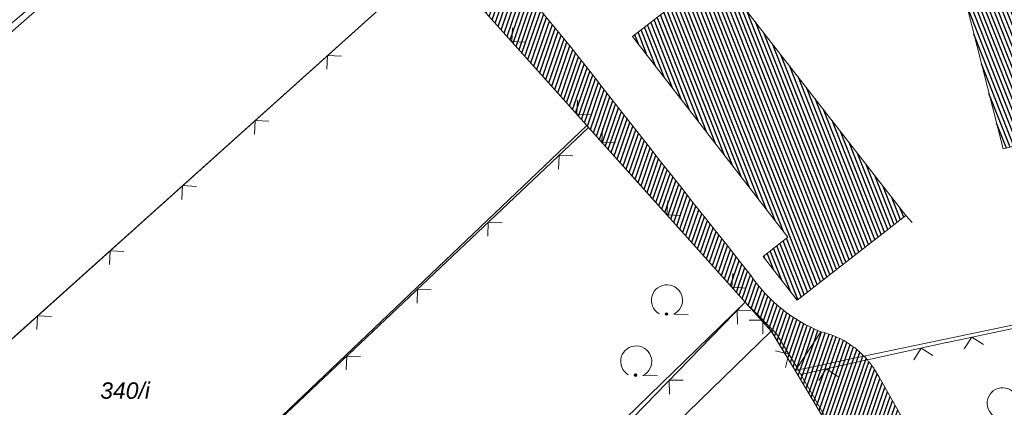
# Model space of a CAD drawing. Header units: metres. Extents: x 345144 to 348639, y 5629211 to 5635235.
# Tile 952 of 1056: x 347745 to 347796, y 5630851 to 5630871. Entities that reach past the tile are written whole.
import ezdxf
from ezdxf.enums import TextEntityAlignment as Align

# ---------------------------------------------------------------- set-up
doc = ezdxf.new("R2010")
doc.units = ezdxf.units.M
doc.header["$MEASUREMENT"] = 0
for name, color, linetype in [('028 Geländeform', 7, 'Continuous'), ('081-083 Topographie', 7, 'Continuous'), ('AX Flurstück', 7, 'Continuous'), ('AX Gebäude', 7, 'Continuous'), ('Definitionslinie', 7, 'Continuous'), ('Präsentationsobjekt -Text (punktförmig)', 7, 'Continuous')]:
    doc.layers.add(name, color=color, linetype=linetype)
doc.styles.add('ARIALIT', font='ariali.ttf', dxfattribs={"height": 1})
pattern_1 = [(250.9552151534, (0, 0), (0.1890527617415, -0.065261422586), [])]
pattern_2 = [(111.5294117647, (0, 0), (-0.186045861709, -0.07339575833), [])]

# ---------------------------------------------------------------- blocks, each defined once
blk = doc.blocks.new('alk_7100_nrwx2')
at = {"true_color": 0x2e2e2e}
h = blk.add_hatch(color=250, dxfattribs=at)
edge = h.paths.add_edge_path(flags=0)
edge.add_arc((0.024073, -0.597267), 0.057254, 180, 360, ccw=False)
edge.add_arc((0.024073, -0.597267), 0.057255, 0, 180, ccw=False)
at = {"color": 250, "lineweight": 5, "true_color": 0x2e2e2e, "flags": 128}
blk.add_lwpolyline([(0.349382, -0.597267), (1, -0.597267)], dxfattribs=at)
at = {"color": 250, "lineweight": 5, "true_color": 0x2e2e2e}
for centre, radius, start, end in [((0.024073, 0.012362), 0.690995, -61.9148169, -118.0851831), ((0.024073, -0.597267), 0.057255, 0, 180), ((0.024073, -0.597267), 0.057254, 180, 0)]:
    blk.add_arc(centre, radius, start, end, dxfattribs=at)

msp = doc.modelspace()

# ---------------------------------------------------------------- hatches: boundary and pattern name
at = {"layer": '028 Geländeform', "true_color": 0xb27500}
h = msp.add_hatch(dxfattribs=at)
h.set_pattern_fill('_USER', color=44, scale=0.2, angle=250.9552152, style=0, pattern_type=0)
h.set_pattern_definition(pattern_1)
h.paths.add_polyline_path([(347763.726, 5630878.54), (347766.437, 5630877.576), (347766.437, 5630877.576), (347773.342, 5630869.179), (347773.342, 5630869.179), (347773.913875, 5630868.446125), (347774.486656, 5630867.713984), (347775.059437, 5630866.981844), (347775.633125, 5630866.250438), (347776.206813, 5630865.519031), (347776.781406, 5630864.788359), (347777.356, 5630864.057688), (347777.9315, 5630863.32775), (347778.507, 5630862.597813), (347779.083406, 5630861.868609), (347779.659813, 5630861.139406), (347780.237125, 5630860.410938), (347780.814437, 5630859.682469), (347781.392656, 5630858.954734), (347781.970875, 5630858.227), (347782.55, 5630857.5), (347782.55, 5630857.5), (347782.72075, 5630857.25), (347782.905203, 5630857.016938), (347783.089656, 5630856.783875), (347783.287813, 5630856.56775), (347783.485969, 5630856.351625), (347783.697828, 5630856.152438), (347783.909688, 5630855.95325), (347784.13525, 5630855.771), (347784.360813, 5630855.58875), (347784.600078, 5630855.423437), (347784.839344, 5630855.258125), (347785.092313, 5630855.10975), (347785.345281, 5630854.961375), (347785.611953, 5630854.829937), (347785.878625, 5630854.6985), (347786.159, 5630854.584), (347786.159, 5630854.584), (347784.934, 5630852.727), (347784.934, 5630852.727), (347784.845, 5630852.592), (347784.845, 5630852.592), (347783.607, 5630854.624), (347783.607, 5630854.624), (347782.276, 5630856.109), (347782.276, 5630856.109), (347774.241, 5630865.073), (347774.241, 5630865.073), (347774.149, 5630865.175), (347774.149, 5630865.175), (347766.433, 5630873.783), (347766.433, 5630873.783), (347763.887, 5630876.629), (347763.887, 5630876.629), (347763.629, 5630876.915), (347763.629, 5630876.915), (347763.6015, 5630877.018625), (347763.582391, 5630877.121734), (347763.563281, 5630877.224844), (347763.552563, 5630877.327438), (347763.541844, 5630877.430031), (347763.539516, 5630877.532109), (347763.537188, 5630877.634188), (347763.54325, 5630877.73575), (347763.549313, 5630877.837313), (347763.563766, 5630877.938359), (347763.578219, 5630878.039406), (347763.601063, 5630878.139938), (347763.623906, 5630878.240469), (347763.655141, 5630878.340484), (347763.686375, 5630878.4405)], flags=0)
h = msp.add_hatch(dxfattribs=at)
h.set_pattern_fill('_USER', color=44, scale=0.2, angle=250.9552152, style=0, pattern_type=0)
h.set_pattern_definition(pattern_1)
h.paths.add_polyline_path([(347788.914, 5630852.648), (347789.141125, 5630852.255125), (347789.366656, 5630851.861375), (347789.592188, 5630851.467625), (347789.816125, 5630851.073), (347790.040063, 5630850.678375), (347790.262406, 5630850.282875), (347790.48475, 5630849.887375), (347790.7055, 5630849.491), (347790.92625, 5630849.094625), (347791.145406, 5630848.697375), (347791.364563, 5630848.300125), (347791.582125, 5630847.902), (347791.799688, 5630847.503875), (347792.015656, 5630847.104875), (347792.231625, 5630846.705875), (347792.446, 5630846.306), (347792.446, 5630846.306), (347789.969, 5630843.978), (347789.969, 5630843.978), (347784.845, 5630852.592), (347784.845, 5630852.592), (347784.934, 5630852.727), (347784.934, 5630852.727), (347786.159, 5630854.584), (347786.159, 5630854.584), (347786.340125, 5630854.5395), (347786.513203, 5630854.483562), (347786.686281, 5630854.427625), (347786.851312, 5630854.36025), (347787.016344, 5630854.292875), (347787.173328, 5630854.214063), (347787.330313, 5630854.13525), (347787.47925, 5630854.045), (347787.628188, 5630853.95475), (347787.769078, 5630853.853063), (347787.909969, 5630853.751375), (347788.042813, 5630853.63825), (347788.175656, 5630853.525125), (347788.300453, 5630853.400563), (347788.42525, 5630853.276), (347788.542, 5630853.14), (347788.542, 5630853.14), (347788.56675, 5630853.11125), (347788.591125, 5630853.082), (347788.6155, 5630853.05275), (347788.6395, 5630853.023), (347788.6635, 5630852.99325), (347788.687125, 5630852.963), (347788.71075, 5630852.93275), (347788.734, 5630852.902), (347788.75725, 5630852.87125), (347788.780125, 5630852.84), (347788.803, 5630852.80875), (347788.8255, 5630852.777), (347788.848, 5630852.74525), (347788.870125, 5630852.713), (347788.89225, 5630852.68075)], flags=0)
at = {"layer": 'AX Gebäude', "true_color": 0x4f4f4f}
h = msp.add_hatch(dxfattribs=at)
h.set_pattern_fill('_USER', color=251, scale=0.2, angle=111.5294118, style=0, pattern_type=0)
h.set_pattern_definition(pattern_2)
h.paths.add_polyline_path([(347795.982, 5630883.1), (347800.721, 5630865.286), (347795.504, 5630863.967), (347790.981, 5630881.835)], flags=0)
h = msp.add_hatch(dxfattribs=at)
h.set_pattern_fill('_USER', color=251, scale=0.2, angle=111.5294118, style=0, pattern_type=0)
h.set_pattern_definition(pattern_2)
h.paths.add_polyline_path([(347780.792, 5630873.075), (347790.517, 5630860.546), (347784.932, 5630856.211), (347783.192, 5630858.453), (347784.47, 5630859.445), (347776.485, 5630869.732)], flags=0)

# ---------------------------------------------------------------- linework, layer by layer
at = {"layer": '081-083 Topographie', "color": 7, "linetype": 'Continuous', "lineweight": 5, "flags": 128}
for points in [[(347731.191, 5630858.243), (347758.755, 5630882.341)], [(347721.473, 5630833.402), (347732.181, 5630843.019), (347732.181, 5630843.019), (347739.721, 5630849.792), (347739.721, 5630849.792), (347744.098, 5630853.722), (347744.098, 5630853.722), (347766.433, 5630873.783)], [(347766.433, 5630873.783), (347774.149, 5630865.175), (347774.149, 5630865.175), (347774.241, 5630865.073)], [(347745.776, 5630838.149), (347774.241, 5630865.073)], [(347774.241, 5630865.073), (347782.276, 5630856.109)], [(347785.136, 5630852.393), (347788.542, 5630853.14), (347788.542, 5630853.14), (347792.602, 5630854.03), (347792.602, 5630854.03), (347792.632, 5630854.037), (347792.632, 5630854.037), (347814.737, 5630858.735), (347814.737, 5630858.735), (347844.166, 5630864.828), (347844.166, 5630864.828), (347845.29, 5630865.062), (347845.29, 5630865.062), (347845.346, 5630864.789)], [(347790.518, 5630860.548), (347790.849, 5630860.183)], [(347760.551, 5630833.725), (347782.276, 5630856.109)], [(347782.492, 5630855.886), (347783.881, 5630854.47), (347783.881, 5630854.47), (347784.934, 5630852.727), (347784.934, 5630852.727), (347785.136, 5630852.393)], [(347785.136, 5630852.393), (347789.969, 5630843.978)]]:
    msp.add_lwpolyline(points, dxfattribs=at)
at = {"layer": 'AX Flurstück', "color": 8, "linetype": 'Continuous', "lineweight": 13, "true_color": 0x808080, "flags": 128}
for points in [[(347900.315, 5630939.103), (347904.402, 5630912.869), (347908.559, 5630886.123), (347909.88, 5630878.734), (347886.012, 5630873.75), (347868.188, 5630870.02), (347826.436, 5630861.279), (347784.845, 5630852.592), (347783.606, 5630854.623), (347782.276, 5630856.108), (347774.149, 5630865.174), (347766.433, 5630873.783), (347763.887, 5630876.628), (347791.515, 5630897.551), (347788.286, 5630915.594)], [(347766.433, 5630873.783), (347721.474, 5630833.401), (347714.755, 5630840.919), (347712.615, 5630843.438), (347758.755, 5630882.34), (347763.887, 5630876.628), (347766.433, 5630873.783)], [(347774.149, 5630865.174), (347730.481, 5630823.569), (347726.69, 5630827.546), (347721.474, 5630833.401), (347766.433, 5630873.783), (347774.149, 5630865.174)], [(347782.276, 5630856.108), (347739.26, 5630814.297), (347730.481, 5630823.569), (347774.149, 5630865.174), (347782.276, 5630856.108)], [(347898.724, 5630813.243), (347900.561, 5630804.513), (347871.849, 5630796.313), (347860.576, 5630792.258), (347848.564, 5630779.357), (347835.034, 5630768.729), (347823.121, 5630788.556), (347813.12, 5630805.213), (347804.547, 5630819.57), (347796.967, 5630832.256), (347789.969, 5630843.978), (347784.845, 5630852.592), (347826.436, 5630861.279)], [(347739.26, 5630814.297), (347782.276, 5630856.108), (347783.606, 5630854.623), (347740.611, 5630812.821), (347739.26, 5630814.297)], [(347740.611, 5630812.821), (347783.606, 5630854.623), (347784.845, 5630852.592), (347789.969, 5630843.978), (347750.452, 5630803.065), (347740.611, 5630812.821)]]:
    msp.add_lwpolyline(points, dxfattribs=at)
at = {"layer": 'AX Gebäude', "color": 7, "linetype": 'Continuous', "lineweight": 5, "flags": 128}
for points in [[(347795.982, 5630883.1), (347800.721, 5630865.286), (347795.504, 5630863.967), (347790.981, 5630881.835), (347795.982, 5630883.1)], [(347780.792, 5630873.075), (347790.517, 5630860.546), (347784.932, 5630856.211), (347783.192, 5630858.453), (347784.47, 5630859.445), (347776.485, 5630869.732), (347780.792, 5630873.075)]]:
    msp.add_lwpolyline(points, dxfattribs=at)
at = {"layer": 'Definitionslinie', "color": 44, "linetype": 'Continuous', "lineweight": 5, "true_color": 0xb27500, "flags": 128}
for points in [[(347766.437, 5630877.576), (347773.342, 5630869.179)], [(347766.433, 5630873.783), (347774.149, 5630865.175)], [(347773.342, 5630869.179), (347773.913875, 5630868.446125), (347774.486656, 5630867.713984), (347775.059437, 5630866.981844), (347775.633125, 5630866.250438), (347776.206813, 5630865.519031), (347776.781406, 5630864.788359), (347777.356, 5630864.057688), (347777.9315, 5630863.32775), (347778.507, 5630862.597813), (347779.083406, 5630861.868609), (347779.659813, 5630861.139406), (347780.237125, 5630860.410938), (347780.814437, 5630859.682469), (347781.392656, 5630858.954734), (347781.970875, 5630858.227), (347782.55, 5630857.5)], [(347774.149, 5630865.175), (347774.241, 5630865.073)], [(347774.241, 5630865.073), (347782.276, 5630856.109)], [(347782.55, 5630857.5), (347782.72075, 5630857.25), (347782.905203, 5630857.016938), (347783.089656, 5630856.783875), (347783.287813, 5630856.56775), (347783.485969, 5630856.351625), (347783.697828, 5630856.152438), (347783.909688, 5630855.95325), (347784.13525, 5630855.771), (347784.360813, 5630855.58875), (347784.600078, 5630855.423437), (347784.839344, 5630855.258125), (347785.092313, 5630855.10975), (347785.345281, 5630854.961375), (347785.611953, 5630854.829937), (347785.878625, 5630854.6985), (347786.159, 5630854.584)], [(347782.276, 5630856.109), (347783.607, 5630854.624)], [(347783.607, 5630854.624), (347784.845, 5630852.592)], [(347784.845, 5630852.592), (347784.934, 5630852.727), (347784.934, 5630852.727), (347786.159, 5630854.584)], [(347784.845, 5630852.592), (347784.934, 5630852.727), (347784.934, 5630852.727), (347786.159, 5630854.584)], [(347786.159, 5630854.584), (347786.340125, 5630854.5395), (347786.513203, 5630854.483562), (347786.686281, 5630854.427625), (347786.851312, 5630854.36025), (347787.016344, 5630854.292875), (347787.173328, 5630854.214063), (347787.330313, 5630854.13525), (347787.47925, 5630854.045), (347787.628188, 5630853.95475), (347787.769078, 5630853.853063), (347787.909969, 5630853.751375), (347788.042813, 5630853.63825), (347788.175656, 5630853.525125), (347788.300453, 5630853.400563), (347788.42525, 5630853.276), (347788.542, 5630853.14), (347788.542, 5630853.14), (347788.56675, 5630853.11125), (347788.591125, 5630853.082), (347788.6155, 5630853.05275), (347788.6395, 5630853.023), (347788.6635, 5630852.99325), (347788.687125, 5630852.963), (347788.71075, 5630852.93275), (347788.734, 5630852.902), (347788.75725, 5630852.87125), (347788.780125, 5630852.84), (347788.803, 5630852.80875), (347788.8255, 5630852.777), (347788.848, 5630852.74525), (347788.870125, 5630852.713), (347788.89225, 5630852.68075), (347788.914, 5630852.648)], [(347784.845, 5630852.592), (347789.969, 5630843.978)], [(347788.914, 5630852.648), (347789.141125, 5630852.255125), (347789.366656, 5630851.861375), (347789.592188, 5630851.467625), (347789.816125, 5630851.073), (347790.040063, 5630850.678375), (347790.262406, 5630850.282875), (347790.48475, 5630849.887375), (347790.7055, 5630849.491), (347790.92625, 5630849.094625), (347791.145406, 5630848.697375), (347791.364563, 5630848.300125), (347791.582125, 5630847.902), (347791.799688, 5630847.503875), (347792.015656, 5630847.104875), (347792.231625, 5630846.705875), (347792.446, 5630846.306)]]:
    msp.add_lwpolyline(points, dxfattribs=at)
at = {"layer": 'Definitionslinie', "color": 7, "linetype": 'Continuous', "lineweight": 5, "flags": 128}
for points in [[(347744.098, 5630853.722), (347766.433, 5630873.783)], [(347766.433, 5630873.783), (347774.149, 5630865.175)], [(347770.33, 5630870.185), (347770.291, 5630869.479), (347770.997, 5630869.44)], [(347770.33, 5630870.185), (347770.291, 5630869.479), (347770.997, 5630869.44)], [(347761.551, 5630868.726), (347760.845, 5630868.764), (347760.807, 5630868.058)], [(347761.551, 5630868.726), (347760.845, 5630868.764), (347760.807, 5630868.058)], [(347773.667, 5630866.462), (347773.628, 5630865.756), (347774.334, 5630865.717)], [(347773.667, 5630866.462), (347773.628, 5630865.756), (347774.334, 5630865.717)], [(347757.832, 5630865.385), (347757.125, 5630865.423), (347757.088, 5630864.717)], [(347757.832, 5630865.385), (347757.125, 5630865.423), (347757.088, 5630864.717)], [(347745.776, 5630838.149), (347774.241, 5630865.073)], [(347774.149, 5630865.175), (347774.241, 5630865.073)], [(347774.241, 5630865.073), (347782.276, 5630856.109)], [(347774.96, 5630865.02), (347774.921, 5630864.314), (347775.627, 5630864.276)], [(347774.96, 5630865.02), (347774.921, 5630864.314), (347775.627, 5630864.276)], [(347773.429, 5630863.617), (347772.722, 5630863.636), (347772.702, 5630862.93)], [(347773.429, 5630863.617), (347772.722, 5630863.636), (347772.702, 5630862.93)], [(347754.112, 5630862.044), (347753.406, 5630862.082), (347753.368, 5630861.376)], [(347754.112, 5630862.044), (347753.406, 5630862.082), (347753.368, 5630861.376)], [(347778.297, 5630861.297), (347778.259, 5630860.591), (347778.965, 5630860.552)], [(347778.297, 5630861.297), (347778.259, 5630860.591), (347778.965, 5630860.552)], [(347790.518, 5630860.548), (347790.849, 5630860.183)], [(347769.797, 5630860.181), (347769.09, 5630860.201), (347769.07, 5630859.494)], [(347769.797, 5630860.181), (347769.09, 5630860.201), (347769.07, 5630859.494)], [(347750.392, 5630858.703), (347749.686, 5630858.741), (347749.648, 5630858.035)], [(347750.392, 5630858.703), (347749.686, 5630858.741), (347749.648, 5630858.035)], [(347792.632, 5630854.037), (347814.737, 5630858.735)], [(347781.634, 5630857.574), (347781.596, 5630856.868), (347782.302, 5630856.829)], [(347781.634, 5630857.574), (347781.596, 5630856.868), (347782.302, 5630856.829)], [(347766.164, 5630856.745), (347765.457, 5630856.765), (347765.438, 5630856.058)], [(347766.164, 5630856.745), (347765.457, 5630856.765), (347765.438, 5630856.058)], [(347760.551, 5630833.725), (347782.276, 5630856.109)], [(347782.492, 5630855.886), (347783.881, 5630854.47)], [(347746.672, 5630855.362), (347745.966, 5630855.4), (347745.928, 5630854.694)], [(347746.672, 5630855.362), (347745.966, 5630855.4), (347745.928, 5630854.694)], [(347782.567, 5630855.691), (347781.86, 5630855.681), (347781.871, 5630854.974)], [(347782.567, 5630855.691), (347781.86, 5630855.681), (347781.871, 5630854.974)], [(347783.18, 5630854.471), (347783.187, 5630855.178), (347782.479, 5630855.185)], [(347783.18, 5630854.471), (347783.187, 5630855.178), (347782.479, 5630855.185)], [(347783.881, 5630854.47), (347784.934, 5630852.727), (347784.934, 5630852.727), (347785.136, 5630852.393)], [(347794.496, 5630853.922), (347793.903, 5630854.307), (347793.518, 5630853.714)], [(347794.496, 5630853.922), (347793.903, 5630854.307), (347793.518, 5630853.714)], [(347785.136, 5630852.393), (347788.542, 5630853.14), (347788.542, 5630853.14), (347792.602, 5630854.03)], [(347791.906, 5630853.366), (347791.311, 5630853.747), (347790.93, 5630853.151)], [(347791.906, 5630853.366), (347791.311, 5630853.747), (347790.93, 5630853.152)], [(347792.602, 5630854.03), (347792.632, 5630854.037)], [(347762.532, 5630853.309), (347761.825, 5630853.329), (347761.805, 5630852.622)], [(347762.532, 5630853.309), (347761.825, 5630853.329), (347761.805, 5630852.622)], [(347784.339, 5630852.745), (347784.508, 5630853.431), (347783.822, 5630853.601)], [(347784.339, 5630852.745), (347784.508, 5630853.431), (347783.822, 5630853.601)], [(347787.023, 5630852.295), (347786.427, 5630852.676), (347786.046, 5630852.081)], [(347787.022, 5630852.295), (347786.427, 5630852.676), (347786.046, 5630852.081)], [(347785.136, 5630852.393), (347789.969, 5630843.978)], [(347779.085, 5630852.103), (347778.378, 5630852.093), (347778.389, 5630851.386)], [(347779.085, 5630852.103), (347778.378, 5630852.093), (347778.389, 5630851.386)]]:
    msp.add_lwpolyline(points, dxfattribs=at)

# ---------------------------------------------------------------- block references
at = {"layer": '081-083 Topographie', "xscale": 1.15275, "yscale": 1.15275}
for p, rotation in [((347778.23, 5630856.185), -2.326036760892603), ((347776.651, 5630853.049), -2.326094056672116), ((347795.457, 5630850.904), -2.325521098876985)]:
    msp.add_blockref('alk_7100_nrwx2', p, dxfattribs=dict(at, rotation=rotation))

# ---------------------------------------------------------------- texts
at = {"layer": 'Präsentationsobjekt -Text (punktförmig)', "color": 8, "true_color": 0x808080, "style": 'ARIALIT'}
msp.add_text('340/i', height=0.8421, dxfattribs=at).set_placement((347750.453, 5630851.566), align=Align.MIDDLE_CENTER)

doc.saveas('drawing.dxf')
